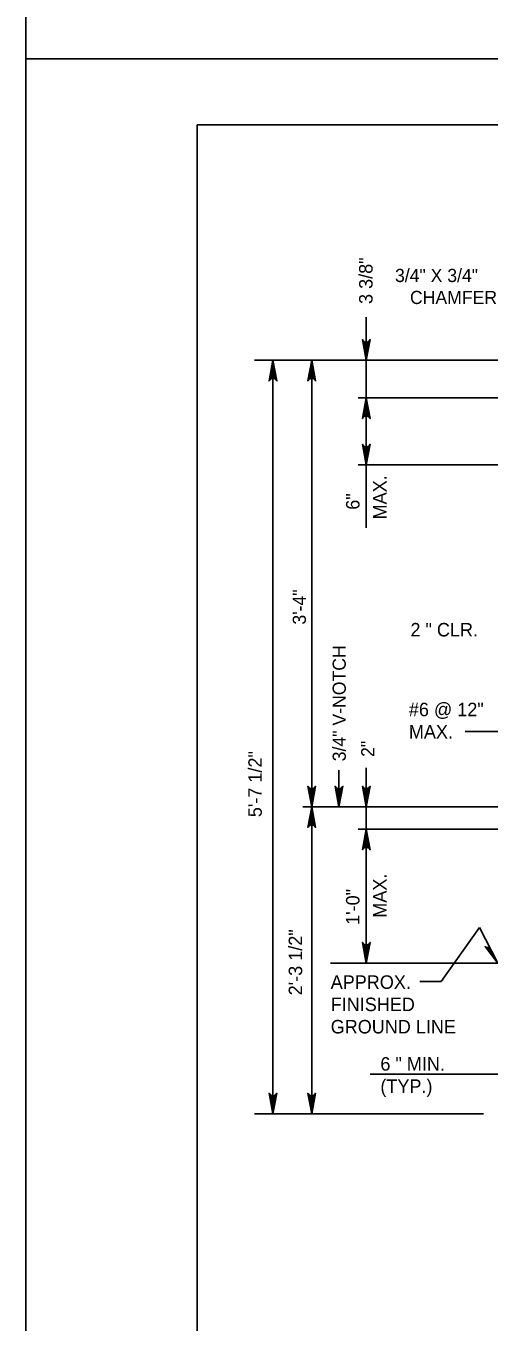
# Model space of a CAD drawing. Extents: x 638167 to 640248, y 296544 to 298920.
# Drawn here: x 638166.8 to 638272.3, y 298039.1 to 298334 of the extents above; entities that cross this region are included whole.
import ezdxf

# ---------------------------------------------------------------- set-up
doc = ezdxf.new("R2010")
doc.units = 0
doc.layers.add('1', color=7, linetype='Continuous')
doc.layers.add('PLT-BNDY', color=7, linetype='Continuous')

msp = doc.modelspace()

# ---------------------------------------------------------------- linework, layer by layer
at = {"layer": '1'}
for p, q in [((638991.78, 298311.48), (638205.78, 298311.48)), ((638205.78, 298311.48), (638205.78, 297747.48)), ((638244.32, 298219.78), (638244.32, 298267.73)), ((638218.88, 298257.9), (638283.32, 298257.9)), ((638223.07, 298086.44), (638223.07, 298257.9)), ((638231.9, 298086.44), (638231.9, 298257.9)), ((638242.51, 298249.32), (638288.9, 298249.32)), ((638242.51, 298234.08), (638288.9, 298234.08)), ((638266.84, 298173.47), (638293.1, 298173.47)), ((638238.11, 298164.6), (638238.11, 298156.3)), ((638244.32, 298120.74), (638244.32, 298165.2)), ((638229.9, 298156.3), (638285.5, 298156.3)), ((638242.51, 298151.22), (638308.85, 298151.22)), ((638261.36, 298116.52), (638270.15, 298128.86)), ((638270.15, 298128.86), (638274.33, 298120.74)), ((638236.16, 298120.74), (638288.02, 298120.74)), ((638256.55, 298116.52), (638261.36, 298116.52)), ((638245.2, 298095.49), (638288.02, 298095.49)), ((638218.88, 298086.44), (638271.03, 298086.44))]:
    msp.add_line(p, q, dxfattribs=at)
for points in [[(638244.32, 298257.9), (638243.43, 298262.59), (638243.56, 298262.41), (638243.69, 298262.23), (638243.84, 298262.14), (638244, 298262.04), (638244.16, 298262.02), (638244.32, 298261.99), (638244.47, 298262.02), (638244.63, 298262.04), (638244.79, 298262.14), (638244.95, 298262.23), (638245.07, 298262.41), (638245.2, 298262.59), (638244.32, 298257.9), (638245.07, 298262.41), (638244.95, 298262.23), (638244.32, 298257.9), (638244.79, 298262.14), (638244.63, 298262.04), (638244.32, 298257.9), (638244.47, 298262.02), (638244.32, 298261.99), (638244.32, 298257.9), (638244.16, 298262.02), (638244, 298262.04), (638244.32, 298257.9), (638243.84, 298262.14), (638243.69, 298262.23), (638244.32, 298257.9), (638243.56, 298262.41)], [(638223.07, 298257.9), (638223.95, 298253.2), (638223.83, 298253.38), (638223.7, 298253.56), (638223.54, 298253.65), (638223.39, 298253.75), (638223.23, 298253.77), (638223.07, 298253.8), (638222.91, 298253.77), (638222.76, 298253.75), (638222.6, 298253.65), (638222.44, 298253.56), (638222.32, 298253.38), (638222.19, 298253.2), (638223.07, 298257.9), (638222.32, 298253.38), (638222.44, 298253.56), (638223.07, 298257.9), (638222.6, 298253.65), (638222.76, 298253.75), (638223.07, 298257.9), (638222.91, 298253.77), (638223.07, 298253.8), (638223.07, 298257.9), (638223.23, 298253.77), (638223.39, 298253.75), (638223.07, 298257.9), (638223.54, 298253.65), (638223.7, 298253.56), (638223.07, 298257.9), (638223.83, 298253.38)], [(638231.9, 298257.9), (638232.78, 298253.2), (638232.65, 298253.38), (638232.53, 298253.56), (638232.37, 298253.65), (638232.21, 298253.75), (638232.06, 298253.77), (638231.9, 298253.8), (638231.74, 298253.77), (638231.58, 298253.75), (638231.43, 298253.65), (638231.27, 298253.56), (638231.14, 298253.38), (638231.02, 298253.2), (638231.9, 298257.9), (638231.14, 298253.38), (638231.27, 298253.56), (638231.9, 298257.9), (638231.43, 298253.65), (638231.58, 298253.75), (638231.9, 298257.9), (638231.74, 298253.77), (638231.9, 298253.8), (638231.9, 298257.9), (638232.06, 298253.77), (638232.21, 298253.75), (638231.9, 298257.9), (638232.37, 298253.65), (638232.53, 298253.56), (638231.9, 298257.9), (638232.65, 298253.38)], [(638244.32, 298249.32), (638245.2, 298244.62), (638245.07, 298244.8), (638244.95, 298244.99), (638244.79, 298245.08), (638244.63, 298245.17), (638244.47, 298245.2), (638244.32, 298245.23), (638244.16, 298245.2), (638244, 298245.17), (638243.84, 298245.08), (638243.69, 298244.99), (638243.56, 298244.8), (638243.43, 298244.62), (638244.32, 298249.32), (638243.56, 298244.8), (638243.69, 298244.99), (638244.32, 298249.32), (638243.84, 298245.08), (638244, 298245.17), (638244.32, 298249.32), (638244.16, 298245.2), (638244.32, 298245.23), (638244.32, 298249.32), (638244.47, 298245.2), (638244.63, 298245.17), (638244.32, 298249.32), (638244.79, 298245.08), (638244.95, 298244.99), (638244.32, 298249.32), (638245.07, 298244.8)], [(638244.32, 298234.08), (638243.43, 298238.78), (638243.56, 298238.6), (638243.69, 298238.42), (638243.84, 298238.32), (638244, 298238.23), (638244.16, 298238.2), (638244.32, 298238.18), (638244.47, 298238.2), (638244.63, 298238.23), (638244.79, 298238.32), (638244.95, 298238.42), (638245.07, 298238.6), (638245.2, 298238.78), (638244.32, 298234.08), (638245.07, 298238.6), (638244.95, 298238.42), (638244.32, 298234.08), (638244.79, 298238.32), (638244.63, 298238.23), (638244.32, 298234.08), (638244.47, 298238.2), (638244.32, 298238.18), (638244.32, 298234.08), (638244.16, 298238.2), (638244, 298238.23), (638244.32, 298234.08), (638243.84, 298238.32), (638243.69, 298238.42), (638244.32, 298234.08), (638243.56, 298238.6)], [(638231.9, 298156.3), (638231.02, 298160.99), (638231.14, 298160.81), (638231.27, 298160.63), (638231.43, 298160.54), (638231.58, 298160.44), (638231.74, 298160.42), (638231.9, 298160.39), (638232.06, 298160.42), (638232.21, 298160.44), (638232.37, 298160.54), (638232.53, 298160.63), (638232.65, 298160.81), (638232.78, 298160.99), (638231.9, 298156.3), (638232.65, 298160.81), (638232.53, 298160.63), (638231.9, 298156.3), (638232.37, 298160.54), (638232.21, 298160.44), (638231.9, 298156.3), (638232.06, 298160.42), (638231.9, 298160.39), (638231.9, 298156.3), (638231.74, 298160.42), (638231.58, 298160.44), (638231.9, 298156.3), (638231.43, 298160.54), (638231.27, 298160.63), (638231.9, 298156.3), (638231.14, 298160.81)], [(638238.11, 298156.3), (638237.23, 298160.99), (638237.35, 298160.81), (638237.48, 298160.63), (638237.63, 298160.54), (638237.79, 298160.44), (638237.95, 298160.42), (638238.11, 298160.39), (638238.26, 298160.42), (638238.42, 298160.44), (638238.58, 298160.54), (638238.74, 298160.63), (638238.86, 298160.81), (638238.99, 298160.99), (638238.11, 298156.3), (638238.86, 298160.81), (638238.74, 298160.63), (638238.11, 298156.3), (638238.58, 298160.54), (638238.42, 298160.44), (638238.11, 298156.3), (638238.26, 298160.42), (638238.11, 298160.39), (638238.11, 298156.3), (638237.95, 298160.42), (638237.79, 298160.44), (638238.11, 298156.3), (638237.63, 298160.54), (638237.48, 298160.63), (638238.11, 298156.3), (638237.35, 298160.81)], [(638244.32, 298156.3), (638243.43, 298160.99), (638243.56, 298160.81), (638243.69, 298160.63), (638243.84, 298160.54), (638244, 298160.44), (638244.16, 298160.42), (638244.32, 298160.39), (638244.47, 298160.42), (638244.63, 298160.44), (638244.79, 298160.54), (638244.95, 298160.63), (638245.07, 298160.81), (638245.2, 298160.99), (638244.32, 298156.3), (638245.07, 298160.81), (638244.95, 298160.63), (638244.32, 298156.3), (638244.79, 298160.54), (638244.63, 298160.44), (638244.32, 298156.3), (638244.47, 298160.42), (638244.32, 298160.39), (638244.32, 298156.3), (638244.16, 298160.42), (638244, 298160.44), (638244.32, 298156.3), (638243.84, 298160.54), (638243.69, 298160.63), (638244.32, 298156.3), (638243.56, 298160.81)], [(638231.9, 298156.3), (638232.78, 298151.6), (638232.65, 298151.78), (638232.53, 298151.96), (638232.37, 298152.05), (638232.21, 298152.15), (638232.06, 298152.17), (638231.9, 298152.2), (638231.74, 298152.17), (638231.58, 298152.15), (638231.43, 298152.05), (638231.27, 298151.96), (638231.14, 298151.78), (638231.02, 298151.6), (638231.9, 298156.3), (638231.14, 298151.78), (638231.27, 298151.96), (638231.9, 298156.3), (638231.43, 298152.05), (638231.58, 298152.15), (638231.9, 298156.3), (638231.74, 298152.17), (638231.9, 298152.2), (638231.9, 298156.3), (638232.06, 298152.17), (638232.21, 298152.15), (638231.9, 298156.3), (638232.37, 298152.05), (638232.53, 298151.96), (638231.9, 298156.3), (638232.65, 298151.78)], [(638244.32, 298151.22), (638245.2, 298146.52), (638245.07, 298146.7), (638244.95, 298146.88), (638244.79, 298146.97), (638244.63, 298147.07), (638244.47, 298147.09), (638244.32, 298147.12), (638244.16, 298147.09), (638244, 298147.07), (638243.84, 298146.97), (638243.69, 298146.88), (638243.56, 298146.7), (638243.43, 298146.52), (638244.32, 298151.22), (638243.56, 298146.7), (638243.69, 298146.88), (638244.32, 298151.22), (638243.84, 298146.97), (638244, 298147.07), (638244.32, 298151.22), (638244.16, 298147.09), (638244.32, 298147.12), (638244.32, 298151.22), (638244.47, 298147.09), (638244.63, 298147.07), (638244.32, 298151.22), (638244.79, 298146.97), (638244.95, 298146.88), (638244.32, 298151.22), (638245.07, 298146.7)], [(638244.32, 298120.74), (638243.43, 298125.43), (638243.56, 298125.25), (638243.69, 298125.07), (638243.84, 298124.98), (638244, 298124.88), (638244.16, 298124.86), (638244.32, 298124.83), (638244.47, 298124.86), (638244.63, 298124.88), (638244.79, 298124.98), (638244.95, 298125.07), (638245.07, 298125.25), (638245.2, 298125.43), (638244.32, 298120.74), (638245.07, 298125.25), (638244.95, 298125.07), (638244.32, 298120.74), (638244.79, 298124.98), (638244.63, 298124.88), (638244.32, 298120.74), (638244.47, 298124.86), (638244.32, 298124.83), (638244.32, 298120.74), (638244.16, 298124.86), (638244, 298124.88), (638244.32, 298120.74), (638243.84, 298124.98), (638243.69, 298125.07), (638244.32, 298120.74), (638243.56, 298125.25)], [(638274.33, 298120.74), (638271.4, 298124.51), (638271.59, 298124.4), (638271.79, 298124.3), (638271.97, 298124.29), (638272.15, 298124.28), (638272.31, 298124.33), (638272.46, 298124.38)], [(638274.33, 298120.74), (638272.31, 298124.33), (638272.15, 298124.28), (638274.33, 298120.74), (638271.97, 298124.29), (638271.79, 298124.3), (638274.33, 298120.74), (638271.59, 298124.4)], [(638223.07, 298086.44), (638222.19, 298091.14), (638222.32, 298090.96), (638222.44, 298090.78), (638222.6, 298090.69), (638222.76, 298090.59), (638222.91, 298090.57), (638223.07, 298090.54), (638223.23, 298090.57), (638223.39, 298090.59), (638223.54, 298090.69), (638223.7, 298090.78), (638223.83, 298090.96), (638223.95, 298091.14), (638223.07, 298086.44), (638223.83, 298090.96), (638223.7, 298090.78), (638223.07, 298086.44), (638223.54, 298090.69), (638223.39, 298090.59), (638223.07, 298086.44), (638223.23, 298090.57), (638223.07, 298090.54), (638223.07, 298086.44), (638222.91, 298090.57), (638222.76, 298090.59), (638223.07, 298086.44), (638222.6, 298090.69), (638222.44, 298090.78), (638223.07, 298086.44), (638222.32, 298090.96)], [(638231.9, 298086.44), (638231.02, 298091.14), (638231.14, 298090.96), (638231.27, 298090.78), (638231.43, 298090.69), (638231.58, 298090.59), (638231.74, 298090.57), (638231.9, 298090.54), (638232.06, 298090.57), (638232.21, 298090.59), (638232.37, 298090.69), (638232.53, 298090.78), (638232.65, 298090.96), (638232.78, 298091.14), (638231.9, 298086.44), (638232.65, 298090.96), (638232.53, 298090.78), (638231.9, 298086.44), (638232.37, 298090.69), (638232.21, 298090.59), (638231.9, 298086.44), (638232.06, 298090.57), (638231.9, 298090.54), (638231.9, 298086.44), (638231.74, 298090.57), (638231.58, 298090.59), (638231.9, 298086.44), (638231.43, 298090.69), (638231.27, 298090.78), (638231.9, 298086.44), (638231.14, 298090.96)]]:
    msp.add_lwpolyline(points, dxfattribs=at)
at = {"layer": 'PLT-BNDY'}
for points in [[(638166.78, 298920.48), (639007.78, 298920.48), (639007.78, 298326.48), (638166.78, 298326.48)], [(638166.78, 298326.48), (639007.78, 298326.48), (639007.78, 297732.48), (638166.78, 297732.48)]]:
    msp.add_lwpolyline(points, close=True, dxfattribs=at)

# ---------------------------------------------------------------- texts
at = {"layer": '1'}
for s, height, p in [('3 3/8"', 3.072, (638245.76, 298270.71)), ('MAX.', 3.072, (638248.95, 298221.69)), ('6"', 3.072, (638242.78, 298223.89)), ('3\'-4"', 3, (638230.57, 298197.76)), ('3/4" V-NOTCH', 3, (638239.66, 298166.66)), ('2"', 3, (638246.16, 298167.65)), ('5\'-7 1/2"', 3.072, (638220.53, 298153.94)), ('MAX.', 3.072, (638248.95, 298131.06)), ('1\'-0"', 3.072, (638242.78, 298129.43)), ('2\'-3 1/2"', 3.072, (638229.72, 298113.4))]:
    msp.add_text(s, height=height, rotation=90, dxfattribs=at).set_placement(p)
for s, height, p in [('3/4" X 3/4"', 3, (638250.87, 298275.7)), ('CHAMFER', 3, (638254.28, 298270.7)), ('2 " CLR.', 3.072, (638254.39, 298195.06)), ('#6 @ 12"', 3.072, (638254.03, 298176.91)), ('MAX.', 3.072, (638254.03, 298171.84)), ('APPROX.', 3.072, (638236.22, 298114.88)), ('FINISHED', 3.072, (638236.22, 298109.81)), ('GROUND LINE', 3.072, (638236.22, 298104.73)), ('6 " MIN.', 3.072, (638247.54, 298096.27)), ('(TYP.)', 3.072, (638247.54, 298091.2))]:
    msp.add_text(s, height=height, dxfattribs=at).set_placement(p)

doc.saveas('drawing.dxf')
